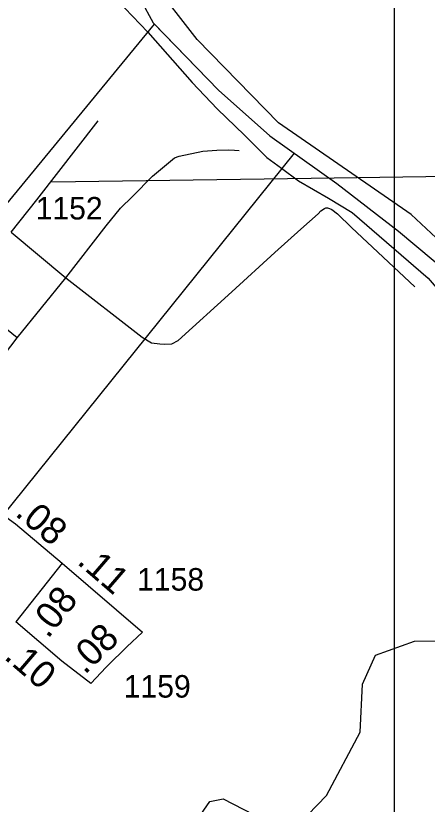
# Model space of a CAD drawing. Extents: x 2290615 to 2522933, y 819489 to 1012715.
# Drawn here: x 2415959 to 2418243, y 939475 to 943852 of the extents above; entities that cross this region are included whole.
import ezdxf

# ---------------------------------------------------------------- set-up
doc = ezdxf.new("R2010")
doc.units = 0
for name, color, linetype in [('Exist Boundary Political City Limit New', 7, 'Continuous'), ('Exist Boundary Political City Limit Old', 7, 'Continuous'), ('Exist Boundary Political CountyLine', 7, 'Continuous'), ('Exist Hydrographic Creek Single Shore', 7, 'Continuous'), ('Exist Hydrographic River Shore', 7, 'Continuous'), ('Exist Road Non-System Type 51', 7, 'Continuous'), ('Exist Road Secondary Mileage Hundredths English Label', 7, 'Continuous'), ('Exist Road Secondary Type 51 Attributed', 7, 'Continuous'), ('Exist Road Secondary Type 51 Number Label', 7, 'Continuous'), ('Map Preparation Boundary City Limit Buffer Line', 7, 'Continuous'), ('Map Preparation Inset Cut Line', 7, 'Continuous'), ('Map Preparation Longitude Latitude Lines', 7, 'Continuous')]:
    doc.layers.add(name, color=color, linetype=linetype)

msp = doc.modelspace()

# ---------------------------------------------------------------- linework, layer by layer
at = {"layer": 'Exist Boundary Political City Limit New'}
msp.add_line((2415347.5, 942125.8), (2416728.6, 943805.6), dxfattribs=at)
for points in [[(2416728.6, 943805.6), (2417084.6, 943439.8), (2417368.8, 943184.9), (2417503.5, 943089.1)], [(2417503.5, 943089.1), (2415737.7, 940893.8)]]:
    msp.add_lwpolyline(points, dxfattribs=at)
at = {"layer": 'Exist Boundary Political City Limit Old'}
msp.add_line((2415347.5, 942125.8), (2416728.6, 943805.6), dxfattribs=at)
for points in [[(2416728.6, 943805.6), (2417084.6, 943439.8), (2417368.8, 943184.9), (2417503.5, 943089.1)], [(2417503.5, 943089.1), (2415737.7, 940893.8)]]:
    msp.add_lwpolyline(points, dxfattribs=at)
at = {"layer": 'Exist Boundary Political CountyLine'}
msp.add_lwpolyline([(2416653.5, 943939.8), (2416722.1, 943812.3), (2417084.6, 943439.8), (2417368.8, 943184.9), (2417741.1, 942920.1), (2418084, 942655.4), (2418378, 942410.3), (2418574, 942243.7), (2418711.1, 942096.6), (2418916.9, 941792.7), (2419132.5, 941498.6), (2419250, 941233.8), (2419397, 940929.9), (2419504.8, 940733.8), (2419622.4, 940371.1), (2419779.2, 940037.7), (2419906.5, 939733.8), (2419984.9, 939459.3)], dxfattribs=at)
at = {"layer": 'Exist Hydrographic Creek Single Shore'}
for points in [[(2417528.4, 939361.8), (2417684.4, 939522.5), (2417871.2, 939874.9), (2417884.4, 940141.3), (2417956.3, 940301.9), (2418172.2, 940379.7), (2418447.2, 940384.3), (2418623.4, 940319.3), (2418690.2, 940253.2), (2418733.3, 940153.2), (2419058.3, 940150.2), (2419108.3, 940191.6), (2419087.4, 940466.5), (2418967.2, 940674.9), (2418983.2, 940774), (2419040.2, 940809.3), (2419124.3, 940802.8), (2419216.4, 940737.7), (2419387.4, 940439.4), (2419415.1, 940419)], [(2416969.4, 939394.7), (2417035.2, 939489.3), (2417110.3, 939505.5), (2417278.4, 939417.2)]]:
    msp.add_lwpolyline(points, dxfattribs=at)
at = {"layer": 'Exist Hydrographic River Shore'}
for points in [[(2420073.1, 939439.4), (2419988.6, 939728.2), (2419975.1, 939758.1), (2419945.3, 939805.5), (2419930.6, 939890.1), (2419921.1, 939919.7), (2419767.1, 940251.5), (2419750.3, 940278.1), (2419641, 940385.8), (2419648, 940527.9), (2419646.6, 940554.6), (2419641, 940574.9), (2419585.9, 940687.5), (2419585.5, 940726.2), (2419580.1, 940746.4), (2419238.9, 941415.9), (2418557.7, 942368.7), (2418542, 942386.7), (2418154, 942748.4), (2417418.1, 943257.7), (2416964.9, 943721), (2416712.7, 944047.8)], [(2416522.4, 943940.5), (2416691.4, 943760.2)], [(2416691.4, 943760.2), (2416937.6, 943481.5), (2417076, 943335.7), (2417229, 943190), (2417352.8, 943066.1), (2417433.5, 943005.6)], [(2417433.5, 943005.6), (2417527.7, 942934.9), (2417695.2, 942840.2), (2417826.3, 942760.1), (2418248.8, 942395.7), (2418642.2, 941936.7), (2418904.4, 941572.3), (2419108.4, 941229.9), (2419268.6, 940931.1), (2419392.4, 940705.2), (2419436.1, 940559.5), (2419414.3, 940413.8), (2419450.7, 940311.7), (2419596.4, 940158.7), (2419654.7, 940042.1), (2419749.4, 939809), (2419822.2, 939532.1), (2419916.9, 939284.3)]]:
    msp.add_lwpolyline(points, dxfattribs=at)
at = {"layer": 'Exist Road Non-System Type 51'}
for p, q in [((2415933.9, 942650.3), (2416236.1, 942397.3)), ((2415965.7, 942063.8), (2415664.9, 942306.8))]:
    msp.add_line(p, q, dxfattribs=at)
for points in [[(2415933.9, 942650.3), (2416076.5, 942829.7), (2416415.4, 943267.9)], [(2416236.1, 942397.3), (2416459.9, 942685.6), (2416540.4, 942783.1), (2416606.8, 942849.5), (2416718.3, 942961.2), (2416839.8, 943062.9), (2416865.2, 943072.8), (2416997.2, 943101.1), (2417074.9, 943105.3), (2417138.4, 943108.2), (2417172.3, 943106.7), (2417199.2, 943103.9)], [(2416236.1, 942397.3), (2416660.4, 942068), (2416711.3, 942036.9), (2416757.9, 942029.9), (2416784.7, 942028.4), (2416825.6, 942029.9), (2416859.5, 942049.6), (2417157.5, 942319.6), (2417396.1, 942538.6), (2417541.6, 942667.2), (2417637.6, 942752), (2417653.1, 942769), (2417672.2, 942781.7), (2417680.8, 942785.7), (2417689.2, 942786.1), (2417699.6, 942782.7), (2417712.7, 942776), (2417745.6, 942752), (2417823.3, 942675.7), (2418173.5, 942347.8)]]:
    msp.add_lwpolyline(points, dxfattribs=at)
at = {"layer": 'Exist Road Secondary Type 51 Attributed'}
for points in [[(2415724.2, 941747.2), (2415965.7, 942063.8), (2416236.1, 942397.3)], [(2415458.7, 941423.6), (2415761.5, 941172.9), (2415957.8, 941030.9), (2416216.6, 940813.4)], [(2416216.6, 940813.4), (2415959.7, 940487.6)], [(2416216.6, 940813.4), (2416662.4, 940429.5)], [(2416375.4, 940144.5), (2416214, 940269.6), (2416214, 940269.6), (2415959.7, 940487.6)], [(2416662.4, 940429.5), (2416575.9, 940348.1), (2416538.9, 940311.8), (2416504.2, 940280.1), (2416459.7, 940236.3), (2416375.4, 940144.5)]]:
    msp.add_lwpolyline(points, dxfattribs=at)
at = {"layer": 'Map Preparation Boundary City Limit Buffer Line'}
msp.add_line((2415347.5, 942125.8), (2416728.6, 943805.6), dxfattribs=at)
for points in [[(2416728.6, 943805.6), (2417084.6, 943439.8), (2417368.8, 943184.9), (2417503.5, 943089.1)], [(2417503.5, 943089.1), (2415737.7, 940893.8)]]:
    msp.add_lwpolyline(points, dxfattribs=at)
at = {"layer": 'Map Preparation Inset Cut Line'}
msp.add_lwpolyline([(2402832.5, 946850), (2418060.2, 946850), (2418060.2, 931519.5), (2402832.5, 931519.5)], close=True, dxfattribs=at)
at = {"layer": 'Map Preparation Longitude Latitude Lines'}
msp.add_lwpolyline([(2416159, 942930), (2417598.3, 942950), (2425100.1, 943060.2)], dxfattribs=at)

# ---------------------------------------------------------------- texts
at = {"layer": 'Exist Road Secondary Mileage Hundredths English Label'}
for s, rotation, p in [('.08', 319.959, (2415949.5, 941081.3)), ('.11', 319.2629, (2416293.4, 940813.3)), ('.08', 51.7361, (2416137.2, 940389.7)), ('.08', 44.5324, (2416342.1, 940190.7)), ('.10', 319.4033, (2415888.2, 940285.5))]:
    msp.add_text(s, height=150, rotation=rotation, dxfattribs=at).set_placement(p)
at = {"layer": 'Exist Road Secondary Type 51 Number Label'}
for s, p in [('1152', (2416069, 942721)), ('1158', (2416632.4, 940660.8)), ('1159', (2416558.1, 940066.8))]:
    msp.add_text(s, height=125, rotation=360, dxfattribs=at).set_placement(p)

doc.saveas('drawing.dxf')
